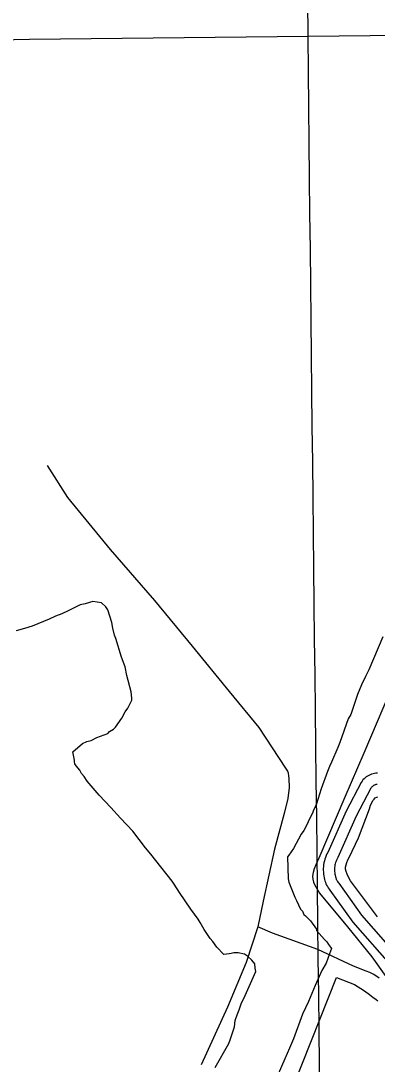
# Model space of a CAD drawing. Extents: x 3683613 to 3738215, y 469626 to 495384.
# Drawn here: x 3697591 to 3698541, y 478478 to 481261 of the extents above; entities that cross this region are included whole.
import ezdxf

# ---------------------------------------------------------------- set-up
doc = ezdxf.new("R2010")
doc.units = 0
for name, color, linetype in [('V-GRID-MAJR', 7, 'Continuous'), ('V-ROAD-CNTR', 7, 'Continuous'), ('V-SITE-VEGE', 7, 'Continuous'), ('V-TOPO-SHOR', 7, 'Continuous')]:
    doc.layers.add(name, color=color, linetype=linetype)

msp = doc.modelspace()

# ---------------------------------------------------------------- linework, layer by layer
at = {"layer": 'V-GRID-MAJR'}
for points in [[(3698426.8, 475163.3), (3698357.2, 481220.7), (3698287.6, 487281.2), (3698217.9, 493341.7), (3698217.9, 493344.8)], [(3687787.4, 481100.8), (3693072.3, 481160.4), (3698357.2, 481220.7), (3703642.1, 481281.8), (3708927, 481343.7), (3714211.8, 481406.4), (3719496.7, 481469.8)]]:
    msp.add_spline(points, degree=3, dxfattribs=at)
at = {"layer": 'V-ROAD-CNTR'}
for points in [[(3698542.3, 479254.8), (3698538.3, 479254.5), (3698534.3, 479253.9), (3698530.4, 479253), (3698526.6, 479251.8), (3698522.9, 479250.4), (3698519.3, 479248.7), (3698515.8, 479246.7), (3698512.5, 479244.5), (3698509.3, 479242), (3698506.4, 479239.3), (3698503.6, 479236.4), (3698501.1, 479233.3), (3698498.6, 479229.7), (3698458.4, 479153.3), (3698409.5, 479042.8), (3698407.6, 479039.1), (3698405.5, 479034.6), (3698403.6, 479029.9), (3698402, 479025.1), (3698400.7, 479020.3), (3698399.6, 479015.4), (3698398.7, 479010.5), (3698398.1, 479005.5), (3698397.8, 479000.5), (3698397.7, 478995.5), (3698397.9, 478990.4), (3698398.4, 478985.5), (3698399.1, 478980.5), (3698400.1, 478975.6), (3698401.2, 478971.1), (3698402.1, 478967.5), (3698403.3, 478963.5), (3698404.9, 478959.5), (3698406.7, 478955.6), (3698408.7, 478951.9), (3698411, 478948.3), (3698413.5, 478944.8), (3698415.5, 478942.4), (3698476.5, 478857.4), (3698573.3, 478746.7)], [(3698541.6, 479224.6), (3698539.8, 479224.4), (3698538.1, 479224), (3698536.4, 479223.5), (3698534.8, 479222.8), (3698533.2, 479222.1), (3698531.6, 479221.2), (3698530.1, 479220.2), (3698528.7, 479219.1), (3698527.4, 479217.9), (3698526.2, 479216.6), (3698525.1, 479215.2), (3698524.3, 479214.1), (3698485.5, 479140.2), (3698436.5, 479029.8), (3698434.5, 479025.9), (3698433.1, 479022.8), (3698431.8, 479019.6), (3698430.7, 479016.3), (3698429.8, 479013), (3698429, 479009.6), (3698428.4, 479006.2), (3698428, 479002.7), (3698427.8, 478999.3), (3698427.7, 478995.8), (3698427.9, 478992.4), (3698428.2, 478988.9), (3698428.7, 478985.5), (3698429.3, 478982.1), (3698430.3, 478978.3), (3698431, 478975.6), (3698431.7, 478973.4), (3698432.5, 478971.2), (3698433.5, 478969.1), (3698434.6, 478967.1), (3698435.8, 478965.1), (3698437.2, 478963.3), (3698439.3, 478960.7), (3698500, 478876), (3698596.1, 478766.3)]]:
    msp.add_lwpolyline(points, dxfattribs=at)
at = {"layer": 'V-SITE-VEGE'}
for points in [[(3698160.7, 478578.2), (3698162.8, 478594.8), (3698168.2, 478609.7), (3698173.5, 478623), (3698179, 478639.5), (3698189.5, 478661), (3698193.1, 478669.3), (3698217.9, 478725.5), (3698216.4, 478733.9), (3698215.1, 478745.6), (3698207, 478755.8), (3698195.5, 478766.2), (3698190.6, 478769.6), (3698187.3, 478771.4), (3698170.7, 478775.2), (3698159, 478775.5), (3698152.3, 478773.9), (3698147.2, 478772.4), (3698132.1, 478771.1), (3698114.2, 478790), (3698102.9, 478805.3), (3698096.4, 478813.8), (3698080.3, 478837.6), (3698069.1, 478856.3), (3698064.3, 478864.8), (3698044.9, 478892), (3698014.3, 478936.2), (3697999.8, 478958.3), (3697995, 478966.8), (3697951.3, 479021.4), (3697938.3, 479038.5), (3697923.7, 479055.6), (3697889.7, 479099.9), (3697857.2, 479134.1), (3697831.2, 479163.2), (3697800.2, 479195.8), (3697767.7, 479233.4), (3697759.7, 479245.3), (3697753.2, 479253.8), (3697748.4, 479262.3), (3697738.7, 479274.2), (3697735.5, 479279.3), (3697733.9, 479284.4), (3697734.1, 479289.4), (3697729.6, 479311.2), (3697755.3, 479334), (3697767.1, 479338.7), (3697778.9, 479341.7), (3697794.1, 479349.7), (3697822.8, 479360.7), (3697827.9, 479365.6), (3697838.1, 479372), (3697843.3, 479376.9), (3697860.6, 479401.5), (3697869.4, 479418), (3697876.3, 479427.8), (3697886.9, 479449.3), (3697887, 479454.3), (3697885.8, 479471.1), (3697873.5, 479514.8), (3697869.1, 479538.4), (3697859.7, 479563.7), (3697844.3, 479614.2), (3697841.1, 479622.6), (3697836.6, 479641.1), (3697833.6, 479656.3), (3697822.8, 479690), (3697818, 479698.5), (3697806.5, 479708.8), (3697783.2, 479712.7), (3697763, 479706.5), (3697749.6, 479703.5), (3697717.4, 479687.6), (3697700.5, 479679.7), (3697683.6, 479673.4), (3697666.7, 479665.5), (3697621.1, 479646.6), (3697600.9, 479640.4), (3697579, 479634.3)], [(3698556.5, 479617.9), (3698519.1, 479530.2), (3698510.3, 479512.1), (3698499.7, 479490.6), (3698489, 479464.1), (3698471, 479411.1), (3698464, 479399.6), (3698442.3, 479336.6), (3698437, 479323.4), (3698419.3, 479283.7), (3698414, 479272.1), (3698408.6, 479258.9), (3698392.4, 479212.5), (3698383.3, 479184.3), (3698379.7, 479172.7), (3698376.1, 479164.4), (3698370.8, 479152.9), (3698369, 479147.9), (3698363.8, 479138), (3698351.4, 479111.6), (3698346.1, 479101.7), (3698339.2, 479091.8), (3698318.2, 479053.9), (3698306, 479035.8), (3698302.5, 479030.9), (3698304.4, 478972.4), (3698305.9, 478964), (3698321.5, 478923.4), (3698326.3, 478915), (3698337.4, 478891.3), (3698342.3, 478886.1)], [(3698342.3, 478886.1), (3698345.5, 478877.7), (3698350.4, 478874.2), (3698363.4, 478860.5), (3698379.6, 478838.4), (3698379.5, 478835.1), (3698400.6, 478811.1), (3698407.1, 478804.3), (3698412, 478797.5), (3698420.1, 478787.2), (3698414.7, 478772.3), (3698405.7, 478747.5), (3698393.5, 478727.7), (3698375.8, 478688), (3698357.9, 478645), (3698342.1, 478612), (3698318.7, 478545.7), (3698308, 478520.9), (3698295.6, 478492.8), (3698265.5, 478425.1)], [(3698050.1, 477743.6), (3698433, 478709.3), (3698481.1, 478690.4), (3698508, 478673.9), (3698521.4, 478664.2), (3698529.9, 478657.3), (3698538.7, 478650.9), (3698543.4, 478646.9)], [(3698109.4, 478469.1), (3698146.2, 478533.4), (3698149.8, 478543.3), (3698160.7, 478578.2)]]:
    msp.add_lwpolyline(points, dxfattribs=at)
at = {"layer": 'V-TOPO-SHOR'}
msp.add_line((3698142.3, 478630.4), (3698072.4, 478476.4), dxfattribs=at)
for points in [[(3699092.8, 480674.9), (3699056.3, 480566.8), (3699000.1, 480429.1), (3698932, 480287.9), (3698883.2, 480164.2), (3698808.3, 479992.4), (3698727.5, 479798.8), (3698649.6, 479630), (3698592.1, 479510.8), (3698505.9, 479307.8), (3698454.9, 479190.3), (3698385.7, 479027.6), (3698377.7, 479009.8), (3698373.8, 478999.4), (3698370.9, 478989.3), (3698368.8, 478979.5), (3698369.8, 478971.9), (3698371.5, 478964), (3698374.3, 478957.2), (3698387.7, 478934.2), (3698461.9, 478844.2), (3698526.9, 478764.5), (3698564.6, 478712.1), (3698573.8, 478686.2)], [(3697661.5, 480075.5), (3697715.9, 479990.2), (3697829.4, 479850.8), (3697947.2, 479714.8), (3698048.2, 479593.3), (3698147, 479472.8), (3698225.9, 479376.1), (3698297.3, 479267.8), (3698302.1, 479260), (3698303.8, 479255.1), (3698305.3, 479246.4), (3698305.6, 479239.9), (3698306.7, 479216.4), (3698303.6, 479187), (3698293.5, 479146.8), (3698267.8, 479051.9)], [(3698542.5, 478871.4), (3698470.5, 478967.3), (3698465.1, 478977.1), (3698461.5, 478984.8), (3698458.9, 478991.9), (3698457.2, 478998.2), (3698456.8, 479003.4), (3698458.7, 479010.3), (3698460.5, 479016.6), (3698463.4, 479023.2), (3698466.4, 479029.3), (3698491.5, 479081.8), (3698520.9, 479159), (3698524.1, 479168.9), (3698526.8, 479175.3), (3698530, 479181.6), (3698533.5, 479185.5), (3698536.2, 479188.6), (3698540.6, 479190.6), (3698542.8, 479191.1)], [(3698267.8, 479051.9), (3698237.4, 478913.4), (3698222.9, 478844.4), (3698191.7, 478749.5), (3698142.3, 478630.4)], [(3698546.4, 478707.8), (3698532.9, 478717.2), (3698521.6, 478722.5), (3698511.8, 478726.2), (3698478.7, 478739.9), (3698383.3, 478784.4), (3698262.3, 478827.8), (3698222.9, 478844.4)]]:
    msp.add_lwpolyline(points, dxfattribs=at)

doc.saveas('drawing.dxf')
